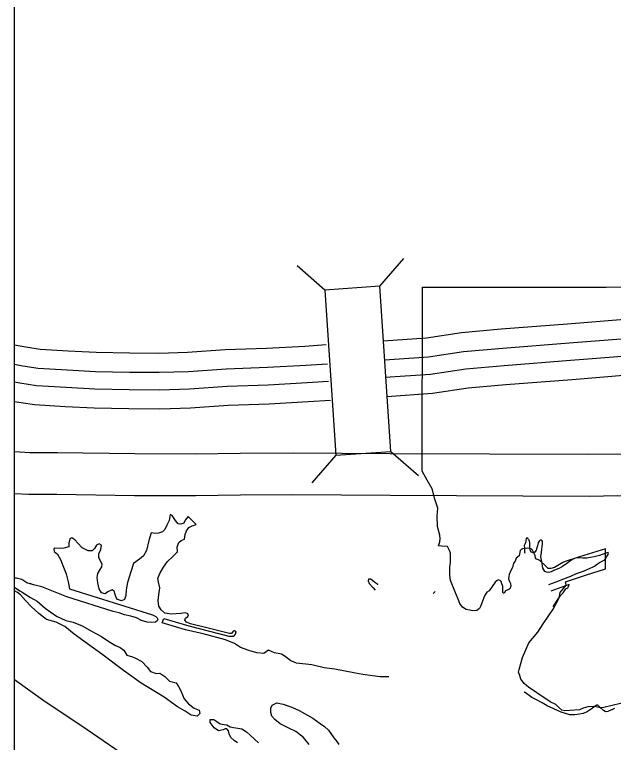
# Model space of a CAD drawing. Extents: x 1374139 to 1377472, y 1168351 to 1170484.
# Drawn here: x 1374299.2 to 1374342.2, y 1170124.1 to 1170176.4 of the extents above; entities that cross this region are included whole.
import ezdxf

# ---------------------------------------------------------------- set-up
doc = ezdxf.new("R2010")
doc.units = 0
doc.layers.add('26', color=7, linetype='Continuous')
doc.layers.add('Default', color=7, linetype='Continuous')

msp = doc.modelspace()

# ---------------------------------------------------------------- linework, layer by layer
at = {"layer": '26'}
msp.add_lwpolyline([(1374299.152, 1170388.771), (1375028.549, 1170388.771), (1375028.549, 1169604.285), (1374299.152, 1169604.285)], close=True, dxfattribs=at)
at = {"layer": 'Default'}
for p, q in [((1374325.392, 1170156.881), (1374327.129, 1170158.869)), ((1374321.441, 1170156.614), (1374319.453, 1170158.351)), ((1374322.241, 1170144.761), (1374320.504, 1170142.773)), ((1374326.192, 1170145.028), (1374328.181, 1170143.291))]:
    msp.add_line(p, q, dxfattribs=at)
msp.add_lwpolyline([(1374326.192, 1170145.028), (1374325.392, 1170156.881), (1374321.441, 1170156.614), (1374322.241, 1170144.761)], close=True, dxfattribs=at)
for points in [[(1374329.613, 1170138.255), (1374329.708, 1170138.541), (1374329.726, 1170138.75), (1374329.699, 1170139.004), (1374329.535, 1170139.631), (1374329.51, 1170140.385), (1374329.563, 1170140.94), (1374329.358, 1170141.587), (1374329.154, 1170142.331), (1374328.792, 1170142.955), (1374328.432, 1170143.6), (1374328.465, 1170156.813), (1374341.665, 1170156.809), (1374368.443, 1170156.907), (1374368.424, 1170151.663), (1374369.14, 1170151.48), (1374369.591, 1170151.367), (1374370.529, 1170151.106), (1374371.558, 1170150.76), (1374373.547, 1170150.111), (1374377.263, 1170148.749)], [(1374360.415, 1170154.5), (1374357.574, 1170154.894), (1374351.057, 1170154.663), (1374347.03, 1170154.609), (1374342.971, 1170154.494), (1374338.887, 1170154.165), (1374334.113, 1170153.797), (1374331.253, 1170153.534), (1374328.741, 1170153.158), (1374325.627, 1170152.948)], [(1374360.288, 1170153.13), (1374357.504, 1170153.516), (1374351.091, 1170153.288), (1374347.059, 1170153.234), (1374343.046, 1170153.12), (1374338.996, 1170152.794), (1374334.229, 1170152.426), (1374331.418, 1170152.168), (1374328.89, 1170151.79), (1374325.727, 1170151.577)], [(1374321.544, 1170152.674), (1374320.003, 1170152.571), (1374317.253, 1170152.417), (1374314.284, 1170152.316), (1374311.586, 1170152.122), (1374309.529, 1170152.059), (1374307.424, 1170152.072), (1374305.021, 1170152.126), (1374303.007, 1170152.231), (1374300.993, 1170152.351), (1374299.97, 1170152.506), (1374299.152, 1170152.664)], [(1374360.116, 1170151.892), (1374357.44, 1170152.263), (1374351.121, 1170152.038), (1374347.085, 1170151.984), (1374343.114, 1170151.872), (1374339.094, 1170151.548), (1374334.334, 1170151.181), (1374331.567, 1170150.926), (1374329.024, 1170150.546), (1374325.789, 1170150.328)], [(1374321.624, 1170151.301), (1374320.087, 1170151.199), (1374317.315, 1170151.043), (1374314.357, 1170150.942), (1374311.657, 1170150.749), (1374309.545, 1170150.684), (1374307.404, 1170150.697), (1374304.97, 1170150.752), (1374302.93, 1170150.858), (1374300.849, 1170150.982), (1374299.736, 1170151.151), (1374299.152, 1170151.264)], [(1374359.989, 1170150.521), (1374357.369, 1170150.885), (1374351.155, 1170150.664), (1374347.114, 1170150.609), (1374343.189, 1170150.498), (1374339.202, 1170150.177), (1374334.45, 1170149.811), (1374331.732, 1170149.561), (1374329.172, 1170149.178), (1374325.887, 1170148.956)], [(1374321.706, 1170150.054), (1374320.163, 1170149.951), (1374317.371, 1170149.795), (1374314.423, 1170149.694), (1374311.721, 1170149.5), (1374309.561, 1170149.433), (1374307.386, 1170149.447), (1374304.923, 1170149.503), (1374302.86, 1170149.61), (1374300.718, 1170149.738), (1374299.523, 1170149.919), (1374299.152, 1170149.991)], [(1374321.846, 1170148.685), (1374320.248, 1170148.579), (1374317.433, 1170148.421), (1374314.495, 1170148.32), (1374311.791, 1170148.127), (1374309.578, 1170148.058), (1374307.366, 1170148.072), (1374304.872, 1170148.128), (1374302.784, 1170148.238), (1374300.574, 1170148.369), (1374299.29, 1170148.564), (1374299.152, 1170148.59)], [(1374360.323, 1170145.263), (1374354.929, 1170145.135), (1374346.318, 1170144.88), (1374344.061, 1170144.8), (1374342.506, 1170144.832), (1374340.416, 1170144.798), (1374326.149, 1170144.849), (1374319.16, 1170144.904), (1374315.355, 1170144.888), (1374312.166, 1170144.83), (1374307.795, 1170144.845), (1374302.229, 1170144.924), (1374300.248, 1170144.932), (1374299.152, 1170144.986)], [(1374360.487, 1170142.266), (1374355.009, 1170142.136), (1374346.415, 1170141.881), (1374344.083, 1170141.799), (1374342.5, 1170141.832), (1374340.436, 1170141.798), (1374326.132, 1170141.849), (1374319.154, 1170141.904), (1374315.389, 1170141.888), (1374312.188, 1170141.83), (1374307.768, 1170141.845), (1374302.202, 1170141.924), (1374300.167, 1170141.932), (1374299.152, 1170141.982)], [(1374314.304, 1170131.486), (1374312.706, 1170131.924), (1374311.431, 1170132.209), (1374309.752, 1170132.707), (1374309.866, 1170133.02), (1374311.685, 1170132.495), (1374314.548, 1170131.751), (1374314.898, 1170131.758), (1374315.035, 1170131.891), (1374315.072, 1170132.072), (1374314.96, 1170132.15), (1374314.861, 1170132.128), (1374314.802, 1170132.047), (1374314.734, 1170131.955), (1374314.584, 1170131.952), (1374313.248, 1170132.296), (1374311.802, 1170132.648), (1374311.5, 1170132.762), (1374311.377, 1170132.91), (1374311.424, 1170133.051), (1374311.602, 1170133.165), (1374311.649, 1170133.296), (1374311.577, 1170133.395), (1374311.387, 1170133.431), (1374311.087, 1170133.395), (1374310.419, 1170133.332), (1374309.938, 1170133.402), (1374309.683, 1170133.658), (1374309.518, 1170133.915), (1374309.48, 1170134.325), (1374309.512, 1170134.717), (1374309.592, 1170135.219), (1374309.484, 1170135.638), (1374309.448, 1170135.898), (1374309.581, 1170136.252), (1374309.862, 1170136.708), (1374310.144, 1170137.115), (1374310.507, 1170137.463), (1374310.87, 1170137.811), (1374310.842, 1170138.182), (1374310.956, 1170138.485), (1374311.113, 1170138.628), (1374311.371, 1170138.723), (1374311.404, 1170139.055), (1374311.499, 1170139.327), (1374311.674, 1170139.562), (1374311.902, 1170139.676), (1374312.2, 1170139.783), (1374311.628, 1170140.362), (1374311.404, 1170140.097), (1374311.308, 1170139.875), (1374311.11, 1170139.791), (1374310.899, 1170139.837), (1374310.715, 1170140.053), (1374310.478, 1170140.419), (1374310.326, 1170140.487), (1374310.265, 1170140.064), (1374310.102, 1170139.73), (1374309.958, 1170139.417), (1374309.781, 1170139.253), (1374309.503, 1170139.157), (1374309.304, 1170139.143), (1374308.963, 1170139.186), (1374308.804, 1170138.632), (1374308.629, 1170137.916), (1374308.406, 1170137.531), (1374308.141, 1170137.295), (1374307.698, 1170136.975), (1374307.51, 1170136.37), (1374307.275, 1170135.604), (1374307.166, 1170135.09), (1374307.154, 1170134.669), (1374307.05, 1170134.386), (1374306.842, 1170134.292), (1374306.5, 1170134.405), (1374306.383, 1170134.744), (1374306.298, 1170134.992), (1374306.156, 1170135.09), (1374305.859, 1170134.954), (1374305.662, 1170134.809), (1374305.401, 1170134.874), (1374305.225, 1170135.151), (1374305.137, 1170135.59), (1374305.089, 1170135.96), (1374305.133, 1170136.262), (1374305.298, 1170136.536), (1374305.424, 1170136.739), (1374305.44, 1170136.93), (1374305.211, 1170137.376), (1374305.205, 1170137.677), (1374305.349, 1170137.98), (1374305.393, 1170138.302), (1374305.231, 1170138.379), (1374305.043, 1170138.285), (1374304.898, 1170138.061), (1374304.721, 1170137.887), (1374304.441, 1170137.882), (1374304.017, 1170138.114), (1374303.691, 1170138.428), (1374303.486, 1170138.674), (1374303.264, 1170138.81)], [(1374314.304, 1170131.486), (1374312.706, 1170131.924), (1374311.431, 1170132.209), (1374309.752, 1170132.707), (1374309.866, 1170133.02), (1374311.685, 1170132.495), (1374314.548, 1170131.751), (1374314.898, 1170131.758), (1374315.035, 1170131.891), (1374315.072, 1170132.072), (1374314.96, 1170132.15), (1374314.861, 1170132.128), (1374314.802, 1170132.047), (1374314.734, 1170131.955), (1374314.584, 1170131.952), (1374313.248, 1170132.296), (1374311.802, 1170132.648), (1374311.5, 1170132.762), (1374311.377, 1170132.91), (1374311.424, 1170133.051), (1374311.602, 1170133.165), (1374311.649, 1170133.296), (1374311.577, 1170133.395), (1374311.387, 1170133.431), (1374311.087, 1170133.395), (1374310.419, 1170133.332), (1374309.938, 1170133.402), (1374309.683, 1170133.658), (1374309.518, 1170133.915), (1374309.48, 1170134.325), (1374309.512, 1170134.717), (1374309.592, 1170135.219), (1374309.484, 1170135.638), (1374309.448, 1170135.898), (1374309.581, 1170136.252), (1374309.862, 1170136.708), (1374310.144, 1170137.115), (1374310.507, 1170137.463), (1374310.87, 1170137.811), (1374310.842, 1170138.182), (1374310.956, 1170138.485), (1374311.113, 1170138.628), (1374311.371, 1170138.723), (1374311.404, 1170139.055), (1374311.499, 1170139.327), (1374311.674, 1170139.562), (1374311.902, 1170139.676), (1374312.2, 1170139.783), (1374311.628, 1170140.362), (1374311.404, 1170140.097), (1374311.308, 1170139.875), (1374311.11, 1170139.791), (1374310.899, 1170139.837), (1374310.715, 1170140.053), (1374310.478, 1170140.419), (1374310.326, 1170140.487), (1374310.265, 1170140.064), (1374310.102, 1170139.73), (1374309.958, 1170139.417), (1374309.781, 1170139.253), (1374309.503, 1170139.157), (1374309.304, 1170139.143), (1374308.963, 1170139.186), (1374308.804, 1170138.632), (1374308.629, 1170137.916), (1374308.406, 1170137.531), (1374308.141, 1170137.295), (1374307.698, 1170136.975), (1374307.51, 1170136.37), (1374307.275, 1170135.604), (1374307.166, 1170135.09), (1374307.154, 1170134.669), (1374307.05, 1170134.386), (1374306.842, 1170134.292), (1374306.5, 1170134.405), (1374306.383, 1170134.744), (1374306.298, 1170134.992), (1374306.156, 1170135.09), (1374305.859, 1170134.954), (1374305.662, 1170134.809), (1374305.401, 1170134.874), (1374305.225, 1170135.151), (1374305.137, 1170135.59), (1374305.089, 1170135.96), (1374305.133, 1170136.262), (1374305.298, 1170136.536), (1374305.424, 1170136.739), (1374305.44, 1170136.93), (1374305.211, 1170137.376), (1374305.205, 1170137.677), (1374305.349, 1170137.98), (1374305.393, 1170138.302), (1374305.231, 1170138.379), (1374305.043, 1170138.285), (1374304.898, 1170138.061), (1374304.721, 1170137.887), (1374304.441, 1170137.882), (1374304.017, 1170138.114), (1374303.691, 1170138.428), (1374303.486, 1170138.674), (1374303.264, 1170138.81)], [(1374303.264, 1170138.81), (1374303.115, 1170138.737), (1374303.061, 1170138.445), (1374303.046, 1170138.184), (1374302.688, 1170138.087), (1374302.419, 1170138.062), (1374302.049, 1170138.074), (1374301.969, 1170138.042), (1374301.993, 1170137.842), (1374302.237, 1170137.637), (1374302.486, 1170137.211), (1374302.633, 1170136.843), (1374302.865, 1170136.226), (1374303.006, 1170135.658), (1374303.106, 1170135.169), (1374309.061, 1170133.294), (1374309.303, 1170133.169), (1374309.395, 1170133.08), (1374309.437, 1170132.971), (1374309.389, 1170132.85), (1374309.281, 1170132.767), (1374308.971, 1170132.751), (1374308.671, 1170132.755), (1374308.269, 1170132.887), (1374307.916, 1170133.071), (1374307.503, 1170133.193), (1374307.042, 1170133.283), (1374306.669, 1170133.436), (1374306.247, 1170133.538), (1374302.918, 1170134.573), (1374301.114, 1170135.309), (1374300.522, 1170135.457), (1374300.039, 1170135.598), (1374299.675, 1170135.821), (1374299.293, 1170135.924), (1374299.152, 1170135.925)], [(1374303.264, 1170138.81), (1374303.115, 1170138.737), (1374303.061, 1170138.445), (1374303.046, 1170138.184), (1374302.688, 1170138.087), (1374302.419, 1170138.062), (1374302.049, 1170138.074), (1374301.969, 1170138.042), (1374301.993, 1170137.842), (1374302.237, 1170137.637), (1374302.486, 1170137.211), (1374302.633, 1170136.843), (1374302.865, 1170136.226), (1374303.006, 1170135.658), (1374303.106, 1170135.169), (1374309.061, 1170133.294), (1374309.303, 1170133.169), (1374309.395, 1170133.08), (1374309.437, 1170132.971), (1374309.389, 1170132.85), (1374309.281, 1170132.767), (1374308.971, 1170132.751), (1374308.671, 1170132.755), (1374308.269, 1170132.887), (1374307.916, 1170133.071), (1374307.503, 1170133.193), (1374307.042, 1170133.283), (1374306.669, 1170133.436), (1374306.247, 1170133.538), (1374302.918, 1170134.573), (1374301.114, 1170135.309), (1374300.522, 1170135.457), (1374300.264, 1170135.532)], [(1374341.816, 1170137.704), (1374341.795, 1170137.764), (1374341.725, 1170137.742), (1374341.587, 1170137.697), (1374341.38, 1170137.621), (1374341.172, 1170137.544), (1374340.805, 1170137.463), (1374340.259, 1170137.355), (1374339.969, 1170137.357), (1374339.719, 1170137.389), (1374339.699, 1170137.388), (1374339.589, 1170137.385), (1374339.45, 1170137.351), (1374339.341, 1170137.317), (1374339.125, 1170137.19), (1374338.842, 1170136.971), (1374338.519, 1170136.76), (1374338.293, 1170136.643), (1374337.899, 1170136.48), (1374337.702, 1170136.384), (1374337.544, 1170136.329), (1374337.383, 1170136.344), (1374337.241, 1170136.41), (1374337.094, 1170136.646), (1374337.055, 1170136.966), (1374336.994, 1170137.325), (1374336.969, 1170137.465), (1374337, 1170137.757), (1374337.043, 1170137.988), (1374337.066, 1170138.21), (1374337.092, 1170138.351), (1374337.09, 1170138.401), (1374337.089, 1170138.451), (1374337.086, 1170138.541), (1374337.064, 1170138.611), (1374336.983, 1170138.659), (1374336.923, 1170138.647), (1374336.845, 1170138.584), (1374336.779, 1170138.452), (1374336.726, 1170138.239), (1374336.662, 1170138.037), (1374336.615, 1170137.935), (1374336.529, 1170137.802), (1374336.461, 1170137.75), (1374336.412, 1170137.738), (1374336.28, 1170137.784), (1374336.217, 1170137.893), (1374336.17, 1170138.112), (1374336.175, 1170138.283), (1374336.171, 1170138.403), (1374336.17, 1170138.463), (1374336.156, 1170138.573), (1374336.124, 1170138.642), (1374336.083, 1170138.691), (1374336.019, 1170138.799), (1374335.969, 1170138.798), (1374335.9, 1170138.786), (1374335.885, 1170138.615), (1374335.85, 1170138.463), (1374335.776, 1170138.26), (1374335.781, 1170138.09), (1374335.8, 1170137.8), (1374335.815, 1170137.723)], [(1374334.223, 1170135.341), (1374334.159, 1170135.514), (1374334.104, 1170135.686), (1374334.041, 1170135.768), (1374333.932, 1170135.805), (1374333.832, 1170135.768), (1374333.683, 1170135.644), (1374333.251, 1170135.023), (1374333.078, 1170134.914), (1374332.924, 1170134.659), (1374332.624, 1170133.887), (1374332.558, 1170133.736), (1374332.371, 1170133.596), (1374332.061, 1170133.577), (1374331.852, 1170133.632), (1374331.606, 1170133.668), (1374331.343, 1170133.841), (1374331.152, 1170134.105), (1374331.027, 1170134.409), (1374330.792, 1170134.987), (1374330.48, 1170135.75), (1374330.426, 1170136.168), (1374330.426, 1170136.423), (1374330.435, 1170136.714), (1374330.462, 1170137.059), (1374330.462, 1170137.713), (1374330.389, 1170137.904), (1374330.262, 1170138.204), (1374329.835, 1170138.232), (1374329.613, 1170138.255)], [(1374338.743, 1170135.669), (1374340.168, 1170136.151), (1374341.614, 1170136.593), (1374341.618, 1170138.032), (1374339.747, 1170137.46), (1374338.708, 1170137.109), (1374338.538, 1170137.045), (1374337.95, 1170136.692), (1374337.684, 1170136.629), (1374337.497, 1170136.629), (1374337.293, 1170136.814), (1374336.893, 1170137.204), (1374336.784, 1170137.25), (1374336.657, 1170137.277), (1374336.59, 1170137.38), (1374336.566, 1170137.541), (1374336.357, 1170137.941), (1374336.257, 1170138.041), (1374336.03, 1170138.077), (1374335.83, 1170138.059), (1374335.649, 1170138.032), (1374335.549, 1170137.977), (1374335.485, 1170137.913), (1374335.403, 1170137.523), (1374335.185, 1170137.35), (1374335.122, 1170137.15), (1374334.995, 1170137.004), (1374334.931, 1170136.695), (1374334.804, 1170136.477), (1374334.686, 1170136.195), (1374334.668, 1170136.05), (1374334.649, 1170135.886), (1374334.713, 1170135.686), (1374334.786, 1170135.532), (1374334.795, 1170135.35), (1374334.74, 1170135.168), (1374334.595, 1170135.077), (1374334.431, 1170135.014), (1374334.322, 1170134.841), (1374334.262, 1170134.847), (1374334.232, 1170134.923), (1374334.232, 1170135.105), (1374334.223, 1170135.341)], [(1374337.535, 1170135.478), (1374338.064, 1170135.653), (1374338.429, 1170135.795), (1374339.12, 1170136.077), (1374339.534, 1170136.25), (1374340.018, 1170136.435), (1374340.511, 1170136.641), (1374340.717, 1170136.738), (1374340.806, 1170136.781), (1374341.041, 1170136.948), (1374341.187, 1170137.043), (1374341.463, 1170137.182), (1374341.561, 1170137.245), (1374341.628, 1170137.328), (1374341.704, 1170137.47), (1374341.799, 1170137.614), (1374341.816, 1170137.704)], [(1374325.263, 1170135.455), (1374325.244, 1170135.469), (1374325.039, 1170135.623), (1374324.845, 1170135.777), (1374324.713, 1170135.843), (1374324.583, 1170135.849), (1374324.556, 1170135.738), (1374324.633, 1170135.53), (1374324.912, 1170135.228), (1374325.064, 1170135.053)], [(1374299.152, 1170135.247), (1374299.217, 1170135.23), (1374299.541, 1170135.016)], [(1374335.453, 1170128.935), (1374335.367, 1170129.167), (1374335.396, 1170129.368), (1374335.65, 1170130.218), (1374335.877, 1170130.787), (1374336.09, 1170131.281), (1374336.735, 1170132.052), (1374337.126, 1170132.639), (1374337.859, 1170133.702), (1374338.274, 1170134.509), (1374338.347, 1170134.9), (1374338.567, 1170135.169), (1374338.787, 1170135.425), (1374338.762, 1170135.56), (1374338.743, 1170135.669)], [(1374337.841, 1170133.866), (1374338.145, 1170134.322), (1374338.403, 1170134.701), (1374338.557, 1170134.876), (1374338.768, 1170135.163), (1374338.896, 1170135.227), (1374338.943, 1170135.329), (1374338.988, 1170135.471), (1374337.678, 1170134.981)], [(1374299.736, 1170134.887), (1374299.845, 1170134.812), (1374300.31, 1170134.531), (1374300.785, 1170134.27), (1374301.355, 1170133.77), (1374302.176, 1170133.195), (1374302.842, 1170132.888), (1374303.374, 1170132.758), (1374304.019, 1170132.491), (1374304.727, 1170132.094), (1374305.393, 1170131.737), (1374305.93, 1170131.377), (1374306.416, 1170131.096), (1374306.739, 1170130.942), (1374307.012, 1170130.757), (1374307.229, 1170130.401), (1374307.622, 1170130.268), (1374307.853, 1170130.173), (1374308.298, 1170129.931), (1374308.686, 1170129.528), (1374308.922, 1170129.222), (1374309.315, 1170129.069), (1374309.584, 1170129.105), (1374309.948, 1170128.872), (1374310.275, 1170128.527), (1374310.757, 1170128.417), (1374310.932, 1170128.14), (1374311.088, 1170127.842), (1374311.33, 1170127.256), (1374311.646, 1170126.911), (1374312.053, 1170126.579), (1374312.406, 1170126.436), (1374312.47, 1170126.196), (1374312.264, 1170126.022), (1374311.843, 1170126.093), (1374311.417, 1170126.365), (1374310.861, 1170126.695), (1374309.908, 1170127.387), (1374308.249, 1170128.376), (1374306.991, 1170129.303), (1374305.429, 1170130.464), (1374304.404, 1170131.215), (1374303.431, 1170131.897), (1374302.76, 1170132.465), (1374302.134, 1170132.773), (1374301.451, 1170132.96), (1374300.903, 1170133.38), (1374300.353, 1170133.89), (1374299.935, 1170134.323), (1374299.577, 1170134.716), (1374299.374, 1170134.883), (1374299.152, 1170135.008)], [(1374299.736, 1170134.887), (1374299.845, 1170134.812), (1374300.31, 1170134.531), (1374300.785, 1170134.27), (1374301.355, 1170133.77), (1374302.176, 1170133.195), (1374302.842, 1170132.888), (1374303.374, 1170132.758), (1374304.019, 1170132.491), (1374304.727, 1170132.094), (1374305.393, 1170131.737), (1374305.93, 1170131.377), (1374306.416, 1170131.096), (1374306.739, 1170130.942), (1374307.012, 1170130.757), (1374307.229, 1170130.401), (1374307.622, 1170130.268), (1374307.853, 1170130.173), (1374308.298, 1170129.931), (1374308.686, 1170129.528), (1374308.922, 1170129.222), (1374309.315, 1170129.069), (1374309.584, 1170129.105), (1374309.948, 1170128.872), (1374310.275, 1170128.527), (1374310.757, 1170128.417), (1374310.932, 1170128.14), (1374311.088, 1170127.842), (1374311.33, 1170127.256), (1374311.646, 1170126.911), (1374312.053, 1170126.579), (1374312.406, 1170126.436), (1374312.47, 1170126.196), (1374312.264, 1170126.022), (1374311.843, 1170126.093), (1374311.417, 1170126.365), (1374310.861, 1170126.695), (1374309.908, 1170127.387), (1374308.249, 1170128.376), (1374306.991, 1170129.303), (1374305.429, 1170130.464), (1374304.404, 1170131.215), (1374303.431, 1170131.897), (1374302.76, 1170132.465), (1374302.134, 1170132.773), (1374301.451, 1170132.96), (1374300.903, 1170133.38), (1374300.353, 1170133.89), (1374299.935, 1170134.323), (1374299.577, 1170134.716), (1374299.374, 1170134.883), (1374299.152, 1170135.008)], [(1374299.352, 1170135.141), (1374299.541, 1170135.016)], [(1374299.541, 1170135.016), (1374299.736, 1170134.887)], [(1374299.541, 1170135.016), (1374299.736, 1170134.887)], [(1374299.736, 1170134.887), (1374299.845, 1170134.812), (1374299.868, 1170134.798)], [(1374329.377, 1170134.967), (1374329.23, 1170134.824)], [(1374325.408, 1170128.827), (1374324.86, 1170128.902), (1374324.178, 1170128.999), (1374323.636, 1170129.108), (1374322.794, 1170129.261), (1374322.172, 1170129.389), (1374321.39, 1170129.474), (1374320.516, 1170129.697), (1374319.405, 1170129.814), (1374319.011, 1170129.997), (1374318.606, 1170130.289), (1374318.322, 1170130.464), (1374317.82, 1170130.564), (1374317.407, 1170130.756), (1374317.052, 1170130.519), (1374316.561, 1170130.559), (1374315.988, 1170130.738), (1374315.384, 1170130.956), (1374314.959, 1170131.228), (1374314.304, 1170131.486)], [(1374325.408, 1170128.827), (1374324.86, 1170128.902), (1374324.178, 1170128.999), (1374323.636, 1170129.108), (1374322.794, 1170129.261), (1374322.172, 1170129.389), (1374321.39, 1170129.474), (1374320.516, 1170129.697), (1374319.405, 1170129.814), (1374319.011, 1170129.997), (1374318.606, 1170130.289), (1374318.322, 1170130.464), (1374317.82, 1170130.564), (1374317.407, 1170130.756), (1374317.052, 1170130.519), (1374316.561, 1170130.559), (1374315.988, 1170130.738), (1374315.384, 1170130.956), (1374314.959, 1170131.228), (1374314.304, 1170131.486)], [(1374319.287, 1170089.378), (1374319.21, 1170109.002), (1374319.209, 1170117.582), (1374318.066, 1170118.25), (1374316.999, 1170118.63), (1374315.986, 1170118.8), (1374315.206, 1170118.794), (1374314.399, 1170118.708), (1374313.657, 1170118.803), (1374312.961, 1170119.1), (1374311.769, 1170119.747), (1374309.752, 1170121.14), (1374307.499, 1170122.868), (1374304.377, 1170125.04), (1374301.177, 1170127.161), (1374299.152, 1170128.614)], [(1374326.044, 1170128.84), (1374325.967, 1170128.842), (1374325.408, 1170128.827)], [(1374343.295, 1170127.066), (1374341.486, 1170126.625), (1374341.254, 1170126.601), (1374341.034, 1170126.65), (1374340.778, 1170126.711), (1374340.338, 1170126.674), (1374340.008, 1170126.589), (1374339.752, 1170126.466), (1374339.055, 1170126.43), (1374338.689, 1170126.405), (1374338.469, 1170126.442), (1374338.225, 1170126.65), (1374338.03, 1170126.845), (1374337.627, 1170127.053), (1374337.248, 1170127.31), (1374336.906, 1170127.53), (1374336.515, 1170127.799), (1374336.1, 1170128.08), (1374335.758, 1170128.349), (1374335.526, 1170128.679), (1374335.453, 1170128.935)], [(1374342.249, 1170126.555), (1374342.052, 1170126.469), (1374341.864, 1170126.393), (1374341.766, 1170126.34), (1374341.667, 1170126.327), (1374341.576, 1170126.354), (1374341.454, 1170126.421), (1374341.207, 1170126.664), (1374341.062, 1170126.81), (1374340.993, 1170126.808), (1374340.865, 1170126.743), (1374340.572, 1170126.514), (1374340.279, 1170126.314), (1374340.002, 1170126.215), (1374339.734, 1170126.147), (1374339.406, 1170126.117), (1374339.036, 1170126.105), (1374338.421, 1170126.307), (1374337.885, 1170126.531), (1374337.418, 1170126.747), (1374337.062, 1170126.977), (1374336.595, 1170127.204), (1374336.311, 1170127.345), (1374336.117, 1170127.5), (1374335.78, 1170127.74), (1374335.76, 1170127.756)], [(1374320.33, 1170123.979), (1374319.901, 1170124.472), (1374319.362, 1170124.922), (1374318.868, 1170125.143), (1374318.232, 1170125.471), (1374317.856, 1170125.774), (1374317.641, 1170126.02), (1374317.556, 1170126.279), (1374317.56, 1170126.58), (1374317.665, 1170126.802), (1374317.992, 1170126.969), (1374318.453, 1170126.888), (1374319.068, 1170126.65), (1374319.602, 1170126.431), (1374320.573, 1170125.859), (1374321.11, 1170125.499), (1374321.424, 1170125.265), (1374321.699, 1170124.999), (1374322.09, 1170124.466), (1374322.295, 1170124.19), (1374322.459, 1170123.972)], [(1374320.33, 1170123.979), (1374319.901, 1170124.472), (1374319.362, 1170124.922), (1374318.868, 1170125.143), (1374318.232, 1170125.471), (1374317.856, 1170125.774), (1374317.641, 1170126.02), (1374317.556, 1170126.279), (1374317.56, 1170126.58), (1374317.665, 1170126.802), (1374317.992, 1170126.969), (1374318.453, 1170126.888), (1374319.068, 1170126.65), (1374319.602, 1170126.431), (1374320.573, 1170125.859), (1374321.11, 1170125.499), (1374321.424, 1170125.265), (1374321.699, 1170124.999), (1374322.09, 1170124.466), (1374322.295, 1170124.19), (1374322.459, 1170123.972)], [(1374315.181, 1170124.096), (1374314.938, 1170124.261), (1374314.683, 1170124.487), (1374314.568, 1170124.755), (1374314.524, 1170124.965), (1374314.401, 1170125.103), (1374314.291, 1170125.1), (1374314.143, 1170125.027), (1374313.814, 1170124.96), (1374313.5, 1170125.185), (1374313.213, 1170125.55), (1374313.198, 1170125.78), (1374313.478, 1170125.786), (1374313.691, 1170125.64), (1374313.924, 1170125.464), (1374314.205, 1170125.419), (1374314.405, 1170125.393), (1374314.638, 1170125.258), (1374314.879, 1170125.202), (1374315.2, 1170125.149), (1374315.49, 1170125.105), (1374315.805, 1170124.88), (1374316.089, 1170124.646), (1374316.68, 1170124.106)], [(1374315.181, 1170124.096), (1374314.938, 1170124.261), (1374314.683, 1170124.487), (1374314.568, 1170124.755), (1374314.524, 1170124.965), (1374314.401, 1170125.103), (1374314.291, 1170125.1), (1374314.143, 1170125.027), (1374313.814, 1170124.96), (1374313.5, 1170125.185), (1374313.213, 1170125.55), (1374313.198, 1170125.78), (1374313.478, 1170125.786), (1374313.691, 1170125.64), (1374313.924, 1170125.464), (1374314.205, 1170125.419), (1374314.405, 1170125.393), (1374314.638, 1170125.258), (1374314.879, 1170125.202), (1374315.2, 1170125.149), (1374315.49, 1170125.105), (1374315.805, 1170124.88), (1374316.089, 1170124.646), (1374316.68, 1170124.106)]]:
    msp.add_lwpolyline(points, dxfattribs=at)

doc.saveas('drawing.dxf')
